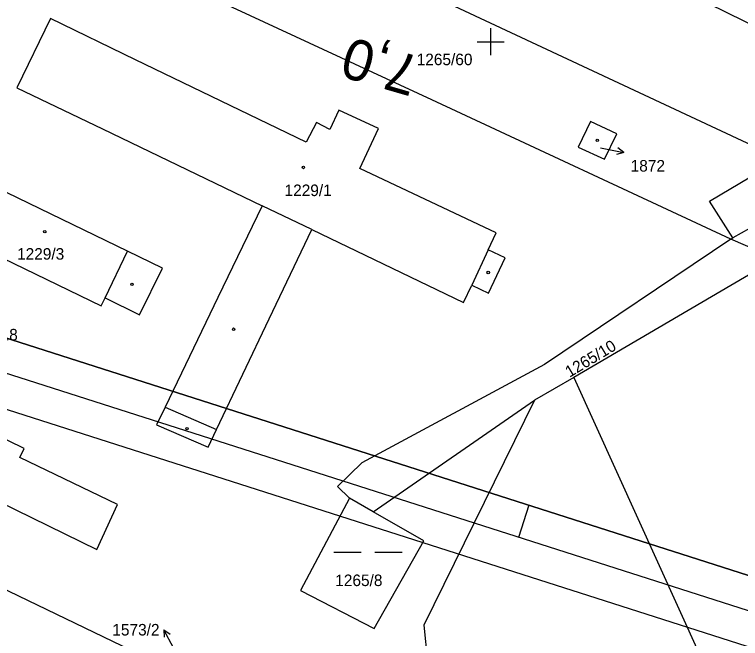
# Model space of a CAD drawing. Extents: x -779302 to -774398, y -1144902 to -1142831.
# Drawn here: x -777170.1 to -777063.2, y -1143987.9 to -1143896 of the extents above; entities that cross this region are included whole.
import ezdxf

# ---------------------------------------------------------------- set-up
doc = ezdxf.new("R2010")
doc.units = 0
for name, color, linetype in [('hektosit - Vrstva 5', 7, 'Continuous'), ('Hranice parcel', 7, 'Continuous'), ('Parcelní čísla', 7, 'Continuous'), ('Pop  PČ popisy', 7, 'Continuous'), ('Vnitřní kresba', 7, 'Continuous'), ('Vrstva 1', 7, 'Continuous'), ('zjednodus_g_situ-seda - Vrstva 7', 7, 'Continuous'), ('Značky budov', 7, 'Continuous'), ('Značky kultur', 7, 'Continuous')]:
    doc.layers.add(name, color=color, linetype=linetype)

msp = doc.modelspace()

# ---------------------------------------------------------------- linework, layer by layer
at = {"layer": 'hektosit - Vrstva 5'}
for p, q in [((-777100, -1143898), (-777100, -1143902)), ((-777102, -1143900), (-777098, -1143900))]:
    msp.add_line(p, q, dxfattribs=at)
at = {"layer": 'Hranice parcel'}
for p, q in [((-777049.85, -1143920.77), (-777064.35, -1143928.9)), ((-777064.63, -1143929.09), (-777064.35, -1143928.9)), ((-777059.08, -1143931.47), (-777064.63, -1143929.09)), ((-777087.76, -1143949.47), (-777093.52, -1143952.82)), ((-777087.76, -1143949.47), (-777045.94, -1144041.58)), ((-777117.31, -1143969.24), (-777093.52, -1143952.82)), ((-777117.31, -1143969.24), (-777120.78, -1143967.25))]:
    msp.add_line(p, q, dxfattribs=at)
for points in [[(-777110.44, -1143872.81), (-777100.29, -1143878.41), (-777041.02, -1143907.6)], [(-777126.53, -1143884.78), (-777059.22, -1143916.33), (-777057.27, -1143917.26)], [(-777064.63, -1143929.09), (-777108.64, -1143908.55), (-777158.02, -1143885.65)], [(-777122.34, -1143910.06), (-777123.69, -1143912.92), (-777125.66, -1143911.89), (-777127.18, -1143914.79), (-777152.28, -1143902.66), (-777164.83, -1143896.6), (-777169.76, -1143906.8), (-777157.17, -1143912.85), (-777133.63, -1143924.16), (-777140.15, -1143937.67), (-777147.94, -1143953.83), (-777149.2, -1143956.43), (-777141.61, -1143959.73), (-777140.36, -1143957.12), (-777132.6, -1143940.84), (-777126.31, -1143927.68), (-777103.98, -1143938.41), (-777102.79, -1143935.87), (-777100.33, -1143937.03), (-777097.85, -1143931.84), (-777100.35, -1143930.67), (-777099.16, -1143928.16), (-777119.25, -1143918.66), (-777116.5, -1143912.8), (-777122.34, -1143910.06)], [(-777081.43, -1143913.56), (-777085.29, -1143911.77), (-777087.1, -1143915.56), (-777083.22, -1143917.29), (-777081.43, -1143913.56)], [(-777064.35, -1143928.9), (-777067.77, -1143923.5), (-777057.27, -1143917.26)], [(-777153.45, -1143930.87), (-777176.1, -1143919.92), (-777179.97, -1143927.94), (-777157.35, -1143938.91), (-777156.78, -1143937.74), (-777151.69, -1143940.24), (-777148.31, -1143933.36), (-777153.45, -1143930.87)], [(-777064.63, -1143929.09), (-777092.08, -1143947.56), (-777118.97, -1143962.02), (-777122.57, -1143965.52), (-777120.78, -1143967.25)], [(-777059.08, -1143931.47), (-777061.75, -1143933.02), (-777061.19, -1143933.89), (-777087.76, -1143949.47)], [(-777242.24, -1143946.21), (-777233.61, -1143950.34), (-777182.11, -1143975.59), (-777151.49, -1143990.35)], [(-777176.5, -1143957.76), (-777190.89, -1143950.8), (-777194.08, -1143949.25), (-777197.24, -1143955.62), (-777194.04, -1143957.18), (-777157.99, -1143974.82), (-777154.93, -1143968.2), (-777169.31, -1143961.24), (-777168.67, -1143959.91), (-777175.86, -1143956.43), (-777176.5, -1143957.76)], [(-777093.52, -1143952.82), (-777109.82, -1143985.95), (-777109.29, -1143991.28), (-777097.63, -1144016.39)], [(-777120.78, -1143967.25), (-777128.02, -1143980.84), (-777117.13, -1143986.44), (-777109.82, -1143973.51), (-777117.31, -1143969.24)]]:
    msp.add_lwpolyline(points, dxfattribs=at)
at = {"layer": 'Pop  PČ popisy'}
for p, q in [((-777083.82, -1143915.63), (-777083.32, -1143915.73)), ((-777083.32, -1143915.73), (-777080.37, -1143916.3)), ((-777080.37, -1143916.3), (-777081.26, -1143915.62)), ((-777080.37, -1143916.3), (-777081.45, -1143916.6)), ((-777146.69, -1143989.28), (-777148.1, -1143986.63)), ((-777148.1, -1143986.63), (-777147.19, -1143987.28)), ((-777148.1, -1143986.63), (-777148.07, -1143987.75))]:
    msp.add_line(p, q, dxfattribs=at)
at = {"layer": 'Vnitřní kresba'}
for p, q in [((-777126.31, -1143927.68), (-777133.63, -1143924.16)), ((-777156.78, -1143937.74), (-777153.45, -1143930.87)), ((-777100.35, -1143930.67), (-777102.79, -1143935.87)), ((-777147.94, -1143953.83), (-777140.36, -1143957.12))]:
    msp.add_line(p, q, dxfattribs=at)
at = {"layer": 'Vrstva 1'}
msp.add_line((-777094.38, -1143968.26), (-777095.9, -1143973.02), dxfattribs=at)
for points in [[(-776606.88, -1143822.95), (-777806.9, -1143438.86), (-777897.43, -1143721.71), (-776697.42, -1144105.81)], [(-776700.65, -1144099.52), (-777891.15, -1143718.47), (-777803.66, -1143445.14), (-776613.17, -1143826.19)], [(-776619.45, -1143829.42), (-777605.19, -1143513.91), (-777689.63, -1143777.73), (-776703.89, -1144093.24)], [(-776703.89, -1144093.24), (-777689.63, -1143777.73), (-777605.19, -1143513.91), (-776619.45, -1143829.42)]]:
    msp.add_lwpolyline(points, close=True, dxfattribs=at)
at = {"layer": 'Značky budov'}
for centre in [(-777084.3, -1143914.55), (-777127.58, -1143918.53), (-777165.65, -1143927.97), (-777100.36, -1143934), (-777152.82, -1143935.76), (-777137.86, -1143942.35), (-777144.71, -1143957)]:
    msp.add_circle(centre, 0.175, dxfattribs=at)
at = {"layer": 'Značky kultur'}
for p, q in [((-777123.09, -1143975.19), (-777119.07, -1143975.19)), ((-777117.06, -1143975.19), (-777113.04, -1143975.19))]:
    msp.add_line(p, q, dxfattribs=at)

# ---------------------------------------------------------------- texts
at = {"layer": 'Parcelní čísla'}
for s, p in [('1265/60', (-777110.89, -1143903.46)), ('1872', (-777079.38, -1143919.13)), ('1229/1', (-777130.35, -1143922.74)), ('1229/3', (-777169.74, -1143932.11)), ('1265/18', (-777177.85, -1143944.01)), ('1265/8', (-777122.88, -1143980.2)), ('1573/2', (-777155.71, -1143987.48))]:
    msp.add_text(s, height=1.7, dxfattribs=at).set_placement(p)
msp.add_text('1265/10', height=1.7, rotation=31, dxfattribs=at).set_placement((-777088.38, -1143949.52))
at = {"layer": 'zjednodus_g_situ-seda - Vrstva 7'}
msp.add_text('7,0', height=6, rotation=163.8343, dxfattribs=at).set_placement((-777110.07, -1143902.34))

doc.saveas('drawing.dxf')
